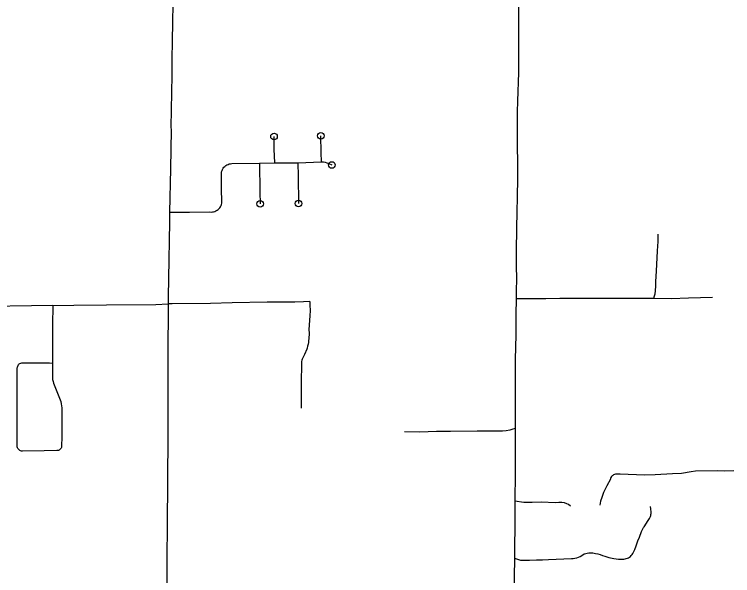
# Model space of a CAD drawing. Extents: x -19 to 366, y -4 to 359.
# Drawn here: x 148.461 to 149.49, y 183.524 to 184.328 of the extents above; entities that cross this region are included whole.
import ezdxf

# ---------------------------------------------------------------- set-up
doc = ezdxf.new("R2010")
doc.units = 0
for name, color, linetype in [('R_Striping', 7, 'Continuous'), ('R_Survey Control', 7, 'Continuous'), ('Sheet Fence', 7, 'Continuous')]:
    doc.layers.add(name, color=color, linetype=linetype)

msp = doc.modelspace()

# ---------------------------------------------------------------- linework, layer by layer
at = {"layer": 'R_Striping'}
for points in [[(149.1848, 184.6764), (149.1848, 184.6429), (149.1851, 184.6224), (149.1845, 184.5851), (149.1845, 184.5647), (149.1841, 184.5422), (149.1839, 184.5096), (149.184, 184.4999), (149.1838, 184.489), (149.184, 184.4542), (149.1836, 184.4271), (149.1836, 184.4048), (149.1831, 184.3559), (149.1828, 184.3417), (149.1827, 184.2954)], [(148.6897, 184.4204), (148.6884, 184.3705), (148.6868, 184.2905), (148.6864, 184.264), (148.6862, 184.2413), (148.6851, 184.1668), (148.6852, 184.1631)], [(149.1827, 184.2954), (149.1829, 184.2662), (149.1828, 184.2452), (149.1817, 184.2039), (149.1812, 184.1888), (149.1811, 184.1401), (149.1813, 184.1157)], [(148.6852, 184.1631), (148.6843, 184.1073), (148.6831, 184.0453)], [(148.8339, 184.1158), (148.8331, 184.1355), (148.8327, 184.1536)], [(148.9008, 184.1172), (148.9002, 184.1305), (148.8997, 184.1544)], [(148.867, 184.116), (148.9008, 184.1172)], [(148.9008, 184.1172), (148.9034, 184.1171), (148.906, 184.1167), (148.9085, 184.116), (148.911, 184.115), (148.9157, 184.1127)], [(148.6831, 184.0453), (148.7118, 184.0451), (148.7409, 184.0455), (148.7426, 184.0453), (148.7444, 184.0454), (148.7462, 184.0457), (148.7479, 184.0462), (148.7495, 184.0469), (148.7511, 184.0478), (148.7525, 184.0489), (148.7538, 184.0501), (148.755, 184.0514), (148.756, 184.0529), (148.7568, 184.0545), (148.7574, 184.0562), (148.7578, 184.0579), (148.7581, 184.0597), (148.7581, 184.0615), (148.7579, 184.0632), (148.7576, 184.0751), (148.7573, 184.0994), (148.7574, 184.1013), (148.7577, 184.103), (148.7582, 184.1048), (148.7589, 184.1064), (148.7599, 184.108), (148.7609, 184.1094), (148.7622, 184.1107), (148.7636, 184.1119), (148.7652, 184.1128), (148.7668, 184.1136), (148.7685, 184.1142), (148.7703, 184.1145), (148.7721, 184.1147), (148.8119, 184.1152)], [(148.8119, 184.1152), (148.8339, 184.1158)], [(148.8119, 184.1152), (148.8126, 184.0744), (148.8127, 184.0569)], [(148.8339, 184.1158), (148.867, 184.116)], [(148.867, 184.116), (148.8671, 184.0966), (148.8678, 184.0576)], [(149.1813, 184.1157), (149.1813, 184.0962), (149.1809, 184.0642), (149.1805, 184.0482)], [(148.6831, 184.0453), (148.6828, 184.0313), (148.6817, 183.9499), (148.6813, 183.9239), (148.6809, 183.9139)], [(149.1805, 184.0482), (149.1797, 183.9916), (149.1796, 183.9675), (149.1799, 183.9504), (149.1794, 183.9313), (149.1798, 183.9208)], [(149.3826, 184.0135), (149.3827, 184.0029), (149.3814, 183.9896), (149.3802, 183.9606), (149.3792, 183.9456), (149.3791, 183.9391), (149.3787, 183.933), (149.3781, 183.9277), (149.3774, 183.9246), (149.3764, 183.9214)], [(149.3297, 183.9216), (149.2422, 183.9216), (149.2223, 183.9211), (149.1798, 183.9208)], [(149.3764, 183.9214), (149.3538, 183.9214), (149.3297, 183.9216)], [(149.461, 183.9229), (149.4266, 183.922), (149.402, 183.9209), (149.3764, 183.9214)], [(148.5158, 183.9113), (148.3929, 183.9093)], [(148.5158, 183.9113), (148.5154, 183.8835), (148.5155, 183.8362), (148.5153, 183.829)], [(148.5158, 183.9113), (148.5461, 183.912), (148.5929, 183.9126), (148.6635, 183.913), (148.6809, 183.9139)], [(148.6809, 183.9139), (148.681, 183.892), (148.6808, 183.8608), (148.6808, 183.7738), (148.6806, 183.7477), (148.6804, 183.7244)], [(148.7729, 183.9153), (148.7419, 183.9144), (148.6866, 183.914), (148.6809, 183.9139)], [(148.8839, 183.917), (148.875, 183.9168), (148.8625, 183.916), (148.823, 183.9162), (148.7729, 183.9153)], [(149.1798, 183.9208), (149.1792, 183.8985), (149.1792, 183.8702), (149.1787, 183.8509)], [(149.1787, 183.8509), (149.1783, 183.835), (149.1783, 183.7706), (149.1782, 183.735)], [(148.4647, 183.7101), (148.465, 183.8219), (148.4651, 183.8232), (148.4655, 183.8245), (148.466, 183.8257), (148.4668, 183.8268), (148.4677, 183.8277), (148.4688, 183.8285), (148.47, 183.829), (148.4713, 183.8294), (148.4726, 183.8295), (148.5111, 183.8294), (148.5153, 183.829)], [(148.5153, 183.829), (148.5154, 183.8185), (148.5152, 183.8104), (148.5153, 183.8078), (148.5156, 183.8052), (148.5161, 183.8027), (148.5168, 183.8002), (148.5177, 183.7978), (148.5188, 183.7955), (148.5263, 183.7765), (148.5273, 183.7737), (148.528, 183.7708), (148.5284, 183.7679), (148.5287, 183.7649), (148.5286, 183.7227), (148.5285, 183.7103), (148.5284, 183.7091), (148.5281, 183.708), (148.5276, 183.7069), (148.5269, 183.7059), (148.526, 183.7051), (148.5251, 183.7044), (148.524, 183.7039), (148.5228, 183.7036), (148.5216, 183.7035), (148.5035, 183.7034), (148.4722, 183.7028), (148.4709, 183.7029), (148.4696, 183.7032), (148.4685, 183.7037), (148.4674, 183.7045), (148.4665, 183.7054), (148.4657, 183.7064), (148.4652, 183.7076), (148.4648, 183.7088), (148.4647, 183.7101)], [(149.1782, 183.735), (149.1747, 183.7343), (149.1704, 183.7329), (149.1654, 183.7319), (149.1602, 183.7315), (149.1238, 183.7316), (149.0857, 183.7309), (149.0747, 183.7309), (149.0657, 183.7307), (149.0417, 183.7302), (149.0194, 183.7304)], [(149.1782, 183.735), (149.1782, 183.7087), (149.178, 183.6711), (149.1779, 183.631)], [(148.6804, 183.7244), (148.6796, 183.597)], [(149.4915, 183.6748), (149.478, 183.6742), (149.4676, 183.6744), (149.4364, 183.6741), (149.4305, 183.6733), (149.4163, 183.6709), (149.4037, 183.6701), (149.3786, 183.669), (149.3633, 183.6685), (149.3286, 183.6699), (149.323, 183.6698), (149.3217, 183.6696), (149.3204, 183.6693), (149.3192, 183.6688), (149.3181, 183.6681), (149.3171, 183.6672), (149.3162, 183.6663), (149.3154, 183.6651), (149.3149, 183.6639), (149.3145, 183.6627), (149.3094, 183.6529), (149.3049, 183.6435), (149.3022, 183.6365), (149.3005, 183.6313), (149.2995, 183.6256)], [(149.1779, 183.631), (149.1778, 183.6113), (149.1771, 183.5493)], [(148.6796, 183.597), (148.6794, 183.5488), (148.6788, 183.4756)], [(149.1771, 183.5493), (149.1768, 183.5221), (149.1769, 183.5109)]]:
    msp.add_lwpolyline(points, dxfattribs=at)
for centre in [(148.8327, 184.1536), (148.8997, 184.1544), (148.9157, 184.1127), (148.8127, 184.0569), (148.8678, 184.0576)]:
    msp.add_circle(centre, 0.00473, dxfattribs=at)
at = {"layer": 'R_Survey Control'}
for points in [[(148.8839, 183.917), (148.8838, 183.9146), (148.8839, 183.9122), (148.8841, 183.9098), (148.8841, 183.9094), (148.8843, 183.9068), (148.8843, 183.9043), (148.8839, 183.8966), (148.8828, 183.8771), (148.883, 183.8716), (148.8825, 183.8639), (148.8823, 183.8612), (148.882, 183.8585), (148.8815, 183.8558), (148.8809, 183.8531), (148.8802, 183.8505), (148.8797, 183.849), (148.8762, 183.8412), (148.8739, 183.8365), (148.8732, 183.8347), (148.8727, 183.8329), (148.8723, 183.8311), (148.8722, 183.8306), (148.8719, 183.8227), (148.8716, 183.8065), (148.8715, 183.7682), (148.8716, 183.7644)], [(149.1771, 183.5493), (149.1803, 183.5484), (149.1817, 183.548), (149.183, 183.5475), (149.1843, 183.5471), (149.1857, 183.5468), (149.1871, 183.5467), (149.1884, 183.5468), (149.1985, 183.5468), (149.2089, 183.547), (149.2174, 183.5473), (149.2257, 183.5476), (149.2587, 183.5489), (149.2613, 183.5491), (149.2638, 183.5495), (149.2663, 183.5502), (149.2688, 183.551), (149.2711, 183.5521), (149.2752, 183.5545), (149.2772, 183.5555), (149.2792, 183.5563), (149.2814, 183.5568), (149.2836, 183.5571), (149.2858, 183.5572), (149.2894, 183.5569), (149.293, 183.5564), (149.2965, 183.5557), (149.3, 183.5547), (149.3035, 183.5535), (149.3068, 183.5522), (149.3122, 183.5503), (149.3195, 183.549), (149.326, 183.5483), (149.3338, 183.5482), (149.3355, 183.5484), (149.3372, 183.5488), (149.3389, 183.5493), (149.3404, 183.5501), (149.3419, 183.551), (149.3433, 183.5521), (149.3445, 183.5533), (149.3456, 183.5547), (149.3465, 183.5562), (149.3495, 183.5618), (149.3517, 183.5674), (149.3539, 183.5743), (149.3563, 183.5798), (149.3592, 183.5878), (149.36, 183.5898), (149.361, 183.5917), (149.3621, 183.5935), (149.3628, 183.5945), (149.3686, 183.6035), (149.3696, 183.6048), (149.3705, 183.6061), (149.3712, 183.6075), (149.3718, 183.609), (149.3723, 183.6105), (149.3726, 183.6121), (149.3728, 183.6137), (149.3728, 183.6153), (149.3726, 183.6204), (149.3719, 183.6234)], [(149.2573, 183.6242), (149.2544, 183.6263), (149.2523, 183.6275), (149.2487, 183.6287), (149.2451, 183.6291), (149.2407, 183.6292), (149.2361, 183.6288), (149.2155, 183.6295), (149.2026, 183.6291), (149.1905, 183.6293), (149.1779, 183.631)]]:
    msp.add_lwpolyline(points, dxfattribs=at)
at = {"layer": 'Sheet Fence'}
for points in [[(154.1159, 1.8709), (153.9063, 10.4874), (153.696, 19.1041), (153.485, 27.7209), (153.2733, 36.3378), (153.0608, 44.9549), (152.8476, 53.5721), (152.6337, 62.1894), (152.419, 70.8069), (152.2036, 79.4245), (151.9875, 88.0422), (151.7707, 96.6601), (151.5531, 105.2782), (151.3348, 113.8963), (151.1158, 122.5147), (150.8961, 131.1331), (150.6757, 139.7517), (150.4545, 148.3704), (150.2326, 156.9893), (150.0101, 165.6083), (149.7867, 174.2275), (149.5627, 182.8468), (149.338, 191.4662), (149.1125, 200.0858), (148.8864, 208.7055), (148.6595, 217.3254), (148.4319, 225.9454), (148.2037, 234.5655), (147.9747, 243.1858), (147.745, 251.8063), (147.5146, 260.4269), (147.2835, 269.0476), (147.0517, 277.6685), (146.8191, 286.2895), (146.5859, 294.9106), (146.352, 303.5319), (146.1174, 312.1534), (145.8821, 320.775), (145.6461, 329.3967), (145.4094, 338.0186), (145.172, 346.6406)], [(0, 180.8999), (7.1228, 180.9044), (14.2457, 180.9176), (21.3685, 180.9397), (28.4912, 180.9706), (35.614, 181.0103), (42.7366, 181.0589), (49.8592, 181.1163), (56.9818, 181.1825), (64.1042, 181.2575), (71.2266, 181.3414), (78.3488, 181.4341), (85.4709, 181.5357), (92.5929, 181.646), (99.7147, 181.7652), (106.8364, 181.8933), (113.9579, 182.0301), (121.0793, 182.1758), (128.2005, 182.3303), (135.3214, 182.4936), (142.4422, 182.6658), (149.5627, 182.8468), (156.683, 183.0366), (163.8031, 183.2352), (170.9229, 183.4427), (178.0425, 183.659), (185.1617, 183.8841), (192.2807, 184.1181), (199.3994, 184.3608), (206.5178, 184.6124), (213.6359, 184.8728), (220.7537, 185.1421), (227.8711, 185.4201), (234.9881, 185.707), (242.1048, 186.0027), (249.2212, 186.3073), (256.3371, 186.6206), (263.4526, 186.9428), (270.5678, 187.2738), (277.6825, 187.6136), (284.7968, 187.9622), (291.9107, 188.3197), (299.0241, 188.6859), (306.1371, 189.061), (313.2495, 189.4449), (320.3615, 189.8377), (327.4731, 190.2392), (334.5841, 190.6495), (341.6946, 191.0687)]]:
    msp.add_spline(points, degree=3, dxfattribs=at)

doc.saveas('drawing.dxf')
